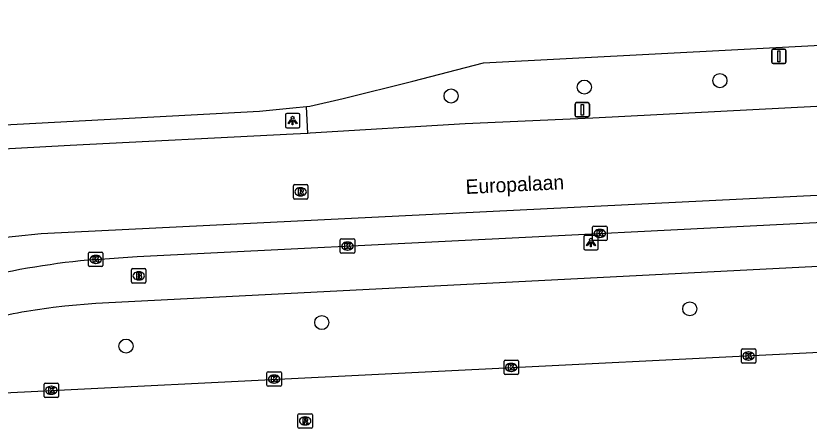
# Model space of a CAD drawing. Extents: x 160026 to 161302, y 384757 to 385701.
# Drawn here: x 160876.3 to 160931.4, y 385305 to 385333.6 of the extents above; entities that cross this region are included whole.
import ezdxf

# ---------------------------------------------------------------- set-up
doc = ezdxf.new("R2010")
doc.units = 0
for name, color, linetype in [('IMGEO_Berm_open', 7, 'Continuous'), ('IMGEO_Boom', 7, 'Continuous'), ('IMGEO_Brandkraan', 7, 'Continuous'), ('IMGEO_Kolk', 7, 'Continuous'), ('IMGEO_Lichtpunt', 7, 'Continuous'), ('IMGEO_Openbare_ruimte_label', 7, 'Continuous'), ('IMGEO_Rijbaan_lokaal_gesloten', 7, 'Continuous'), ('IMGEO_Rijbaan_lokaal_open', 7, 'Continuous'), ('IMGEO_Rioolput', 7, 'Continuous'), ('IMGEO_Verkeersbordpaal', 7, 'Continuous'), ('IMGEO_Voetpad_open', 7, 'Continuous')]:
    doc.layers.add(name, color=color, linetype=linetype)

msp = doc.modelspace()

# ---------------------------------------------------------------- linework, layer by layer
at = {"layer": 'IMGEO_Berm_open'}
msp.add_lwpolyline([(160896.621, 385325.464), (160896.526, 385327.32)], dxfattribs=at)
at = {"layer": 'IMGEO_Boom'}
for centre in [(160925.227, 385329.126), (160915.813, 385328.676), (160906.56, 385328.059), (160923.135, 385313.274), (160897.588, 385312.323), (160883.996, 385310.683)]:
    msp.add_circle(centre, 0.489, dxfattribs=at)
at = {"layer": 'IMGEO_Brandkraan'}
for p, q in [((160884.378, 385315.14), (160884.378, 385315.992)), ((160884.453, 385316.066), (160885.305, 385316.066)), ((160885.379, 385315.992), (160885.379, 385315.14)), ((160884.866, 385315.846), (160884.891, 385315.846)), ((160885.305, 385315.066), (160884.453, 385315.066)), ((160884.889, 385315.286), (160884.864, 385315.286))]:
    msp.add_line(p, q, dxfattribs=at)
for points in [[(160884.378, 385315.14), (160884.378, 385315.992)], [(160884.453, 385316.066), (160885.305, 385316.066)], [(160885.379, 385315.992), (160885.379, 385315.14)], [(160884.726, 385315.766), (160884.726, 385315.366), (160884.939, 385315.366)], [(160884.957, 385315.766), (160884.726, 385315.766)], [(160884.905, 385315.685), (160884.851, 385315.685), (160884.851, 385315.609)], [(160884.851, 385315.609), (160884.904, 385315.609)], [(160884.913, 385315.533), (160884.851, 385315.533), (160884.851, 385315.452)], [(160884.851, 385315.452), (160884.913, 385315.452)], [(160885.305, 385315.066), (160884.453, 385315.066)]]:
    msp.add_lwpolyline(points, dxfattribs=at)
for centre, radius, start, end in [((160884.455, 385315.99), 0.0765, 91.552, 178.448), ((160884.455, 385315.99), 0.0765, 91.552, 178.448), ((160885.303, 385315.99), 0.0765, 1.552, 88.448), ((160885.303, 385315.99), 0.0765, 1.552, 88.448), ((160884.906, 385315.647), 0.0379, 267.8285, 90.9355), ((160884.914, 385315.492), 0.0404, 269.8759, 90.5077), ((160884.961, 385315.621), 0.145, 59.4692, 91.5367), ((160884.986, 385315.668), 0.0922, 285.5137, 58.1501), ((160884.991, 385315.476), 0.105, 301.3115, 78.989), ((160884.455, 385315.142), 0.0765, 181.552, 268.448), ((160884.455, 385315.142), 0.0765, 181.552, 268.448), ((160884.945, 385315.617), 0.251, 268.6676, 293.5347), ((160885.303, 385315.142), 0.0765, 271.552, 358.448), ((160885.303, 385315.142), 0.0765, 271.552, 358.448)]:
    msp.add_arc(centre, radius, start, end, dxfattribs=at)
for centre, major_axis, ratio, start_param, end_param in [((160884.865, 385315.566), (-0.387, 0.002), 0.722429, 4.712389, 7.853982), ((160884.89, 385315.566), (-0.39, 0.002), 0.717154, 1.570796, 4.712389)]:
    msp.add_ellipse(centre, major_axis=major_axis, ratio=ratio, start_param=start_param, end_param=end_param, dxfattribs=at)
at = {"layer": 'IMGEO_Kolk'}
for p, q in [((160916.389, 385318.086), (160916.389, 385318.938)), ((160916.464, 385319.012), (160917.316, 385319.012)), ((160916.877, 385318.792), (160916.902, 385318.792)), ((160917.39, 385318.938), (160917.39, 385318.086)), ((160916.9, 385318.232), (160916.875, 385318.232)), ((160898.872, 385317.207), (160898.872, 385318.059)), ((160898.947, 385318.133), (160899.799, 385318.133)), ((160899.36, 385317.913), (160899.385, 385317.913)), ((160899.873, 385318.059), (160899.873, 385317.207)), ((160917.316, 385318.012), (160916.464, 385318.012)), ((160881.394, 385316.28), (160881.394, 385317.132)), ((160881.469, 385317.206), (160882.321, 385317.206)), ((160882.395, 385317.132), (160882.395, 385316.28)), ((160899.799, 385317.133), (160898.947, 385317.133)), ((160899.383, 385317.353), (160899.358, 385317.353)), ((160881.882, 385316.986), (160881.907, 385316.986)), ((160882.321, 385316.206), (160881.469, 385316.206)), ((160881.905, 385316.426), (160881.88, 385316.426)), ((160926.792, 385310.496), (160927.644, 385310.496)), ((160926.717, 385309.57), (160926.717, 385310.422)), ((160927.205, 385310.276), (160927.23, 385310.276)), ((160927.718, 385310.422), (160927.718, 385309.57)), ((160910.238, 385308.782), (160910.238, 385309.634)), ((160910.313, 385309.708), (160911.165, 385309.708)), ((160910.726, 385309.488), (160910.751, 385309.488)), ((160911.239, 385309.634), (160911.239, 385308.782)), ((160927.644, 385309.496), (160926.792, 385309.496)), ((160927.228, 385309.716), (160927.203, 385309.716)), ((160893.856, 385308.894), (160894.708, 385308.894)), ((160910.749, 385308.928), (160910.724, 385308.928)), ((160893.781, 385307.968), (160893.781, 385308.82)), ((160894.269, 385308.674), (160894.294, 385308.674)), ((160894.782, 385308.82), (160894.782, 385307.968)), ((160911.165, 385308.708), (160910.313, 385308.708)), ((160878.31, 385307.191), (160878.31, 385308.043)), ((160878.385, 385308.117), (160879.237, 385308.117)), ((160878.798, 385307.897), (160878.823, 385307.897)), ((160879.311, 385308.043), (160879.311, 385307.191)), ((160894.708, 385307.894), (160893.856, 385307.894)), ((160894.292, 385308.114), (160894.267, 385308.114)), ((160878.821, 385307.337), (160878.796, 385307.337)), ((160879.237, 385307.117), (160878.385, 385307.117))]:
    msp.add_line(p, q, dxfattribs=at)
for points in [[(160916.389, 385318.086), (160916.389, 385318.938)], [(160916.464, 385319.012), (160917.316, 385319.012)], [(160917.39, 385318.938), (160917.39, 385318.086)], [(160916.71, 385318.712), (160916.833, 385318.712), (160916.833, 385318.561), (160916.963, 385318.712), (160917.127, 385318.712), (160916.981, 385318.561), (160917.134, 385318.312), (160916.982, 385318.312), (160916.897, 385318.476), (160916.833, 385318.409), (160916.833, 385318.312), (160916.71, 385318.312), (160916.71, 385318.712)], [(160898.872, 385317.207), (160898.872, 385318.059)], [(160898.947, 385318.133), (160899.799, 385318.133)], [(160899.193, 385317.833), (160899.316, 385317.833), (160899.316, 385317.682), (160899.446, 385317.833), (160899.61, 385317.833), (160899.464, 385317.682), (160899.617, 385317.433), (160899.465, 385317.433), (160899.38, 385317.597), (160899.316, 385317.53), (160899.316, 385317.433), (160899.193, 385317.433), (160899.193, 385317.833)], [(160899.873, 385318.059), (160899.873, 385317.207)], [(160917.316, 385318.012), (160916.464, 385318.012)], [(160881.394, 385316.28), (160881.394, 385317.132)], [(160881.469, 385317.206), (160882.321, 385317.206)], [(160882.395, 385317.132), (160882.395, 385316.28)], [(160899.799, 385317.133), (160898.947, 385317.133)], [(160881.715, 385316.906), (160881.838, 385316.906), (160881.838, 385316.755), (160881.968, 385316.906), (160882.132, 385316.906), (160881.986, 385316.755), (160882.139, 385316.506), (160881.987, 385316.506), (160881.902, 385316.67), (160881.838, 385316.603), (160881.838, 385316.506), (160881.715, 385316.506), (160881.715, 385316.906)], [(160882.321, 385316.206), (160881.469, 385316.206)], [(160926.792, 385310.496), (160927.644, 385310.496)], [(160926.717, 385309.57), (160926.717, 385310.422)], [(160927.038, 385310.196), (160927.161, 385310.196), (160927.161, 385310.045), (160927.291, 385310.196), (160927.455, 385310.196), (160927.309, 385310.045), (160927.462, 385309.796), (160927.31, 385309.796), (160927.225, 385309.96), (160927.161, 385309.893), (160927.161, 385309.796), (160927.038, 385309.796), (160927.038, 385310.196)], [(160927.718, 385310.422), (160927.718, 385309.57)], [(160910.238, 385308.782), (160910.238, 385309.634)], [(160910.313, 385309.708), (160911.165, 385309.708)], [(160910.559, 385309.408), (160910.682, 385309.408), (160910.682, 385309.257), (160910.812, 385309.408), (160910.976, 385309.408), (160910.83, 385309.257), (160910.983, 385309.008), (160910.831, 385309.008), (160910.746, 385309.172), (160910.682, 385309.105), (160910.682, 385309.008), (160910.559, 385309.008), (160910.559, 385309.408)], [(160911.239, 385309.634), (160911.239, 385308.782)], [(160927.644, 385309.496), (160926.792, 385309.496)], [(160893.856, 385308.894), (160894.708, 385308.894)], [(160893.781, 385307.968), (160893.781, 385308.82)], [(160894.102, 385308.594), (160894.225, 385308.594), (160894.225, 385308.443), (160894.355, 385308.594), (160894.519, 385308.594), (160894.373, 385308.443), (160894.526, 385308.194), (160894.374, 385308.194), (160894.289, 385308.358), (160894.225, 385308.291), (160894.225, 385308.194), (160894.102, 385308.194), (160894.102, 385308.594)], [(160894.782, 385308.82), (160894.782, 385307.968)], [(160911.165, 385308.708), (160910.313, 385308.708)], [(160878.31, 385307.191), (160878.31, 385308.043)], [(160878.385, 385308.117), (160879.237, 385308.117)], [(160878.631, 385307.817), (160878.754, 385307.817), (160878.754, 385307.666), (160878.884, 385307.817), (160879.048, 385307.817), (160878.902, 385307.666), (160879.055, 385307.417), (160878.903, 385307.417), (160878.818, 385307.581), (160878.754, 385307.514), (160878.754, 385307.417), (160878.631, 385307.417), (160878.631, 385307.817)], [(160879.311, 385308.043), (160879.311, 385307.191)], [(160894.708, 385307.894), (160893.856, 385307.894)], [(160879.237, 385307.117), (160878.385, 385307.117)]]:
    msp.add_lwpolyline(points, dxfattribs=at)
for centre, start, end in [((160916.466, 385318.936), 91.552, 178.448), ((160916.466, 385318.936), 91.552, 178.448), ((160917.314, 385318.936), 1.552, 88.448), ((160917.314, 385318.936), 1.552, 88.448), ((160898.949, 385318.057), 91.552, 178.448), ((160898.949, 385318.057), 91.552, 178.448), ((160899.797, 385318.057), 1.552, 88.448), ((160899.797, 385318.057), 1.552, 88.448), ((160916.466, 385318.088), 181.552, 268.448), ((160916.466, 385318.088), 181.552, 268.448), ((160917.314, 385318.088), 271.552, 358.448), ((160917.314, 385318.088), 271.552, 358.448), ((160881.471, 385317.13), 91.552, 178.448), ((160881.471, 385317.13), 91.552, 178.448), ((160882.319, 385317.13), 1.552, 88.448), ((160882.319, 385317.13), 1.552, 88.448), ((160898.949, 385317.209), 181.552, 268.448), ((160898.949, 385317.209), 181.552, 268.448), ((160899.797, 385317.209), 271.552, 358.448), ((160899.797, 385317.209), 271.552, 358.448), ((160881.471, 385316.282), 181.552, 268.448), ((160881.471, 385316.282), 181.552, 268.448), ((160882.319, 385316.282), 271.552, 358.448), ((160882.319, 385316.282), 271.552, 358.448), ((160926.794, 385310.42), 91.552, 178.448), ((160926.794, 385310.42), 91.552, 178.448), ((160927.642, 385310.42), 1.552, 88.448), ((160927.642, 385310.42), 1.552, 88.448), ((160910.315, 385309.632), 91.552, 178.448), ((160910.315, 385309.632), 91.552, 178.448), ((160911.163, 385309.632), 1.552, 88.448), ((160911.163, 385309.632), 1.552, 88.448), ((160926.794, 385309.572), 181.552, 268.448), ((160926.794, 385309.572), 181.552, 268.448), ((160927.642, 385309.572), 271.552, 358.448), ((160927.642, 385309.572), 271.552, 358.448), ((160893.858, 385308.818), 91.552, 178.448), ((160893.858, 385308.818), 91.552, 178.448), ((160894.706, 385308.818), 1.552, 88.448), ((160894.706, 385308.818), 1.552, 88.448), ((160910.315, 385308.784), 181.552, 268.448), ((160910.315, 385308.784), 181.552, 268.448), ((160911.163, 385308.784), 271.552, 358.448), ((160911.163, 385308.784), 271.552, 358.448), ((160878.387, 385308.041), 91.552, 178.448), ((160878.387, 385308.041), 91.552, 178.448), ((160879.235, 385308.041), 1.552, 88.448), ((160879.235, 385308.041), 1.552, 88.448), ((160893.858, 385307.97), 181.552, 268.448), ((160893.858, 385307.97), 181.552, 268.448), ((160894.706, 385307.97), 271.552, 358.448), ((160894.706, 385307.97), 271.552, 358.448), ((160878.387, 385307.193), 181.552, 268.448), ((160878.387, 385307.193), 181.552, 268.448), ((160879.235, 385307.193), 271.552, 358.448), ((160879.235, 385307.193), 271.552, 358.448)]:
    msp.add_arc(centre, 0.0765, start, end, dxfattribs=at)
for centre, major_axis, ratio, start_param, end_param in [((160916.876, 385318.512), (-0.387, 0.002), 0.722429, 4.712389, 7.853982), ((160916.901, 385318.512), (-0.39, 0.002), 0.717154, 1.570796, 4.712389), ((160899.359, 385317.633), (-0.387, 0.002), 0.722429, 4.712389, 7.853982), ((160899.384, 385317.633), (-0.39, 0.002), 0.717154, 1.570796, 4.712389), ((160881.881, 385316.706), (-0.387, 0.002), 0.722429, 4.712389, 7.853982), ((160881.906, 385316.706), (-0.39, 0.002), 0.717154, 1.570796, 4.712389), ((160927.204, 385309.996), (-0.387, 0.002), 0.722429, 4.712389, 7.853982), ((160927.229, 385309.996), (-0.39, 0.002), 0.717154, 1.570796, 4.712389), ((160910.725, 385309.208), (-0.387, 0.002), 0.722429, 4.712389, 7.853982), ((160910.75, 385309.208), (-0.39, 0.002), 0.717154, 1.570796, 4.712389), ((160894.268, 385308.394), (-0.387, 0.002), 0.722429, 4.712389, 7.853982), ((160894.293, 385308.394), (-0.39, 0.002), 0.717154, 1.570796, 4.712389), ((160878.797, 385307.617), (-0.387, 0.002), 0.722429, 4.712389, 7.853982), ((160878.822, 385307.617), (-0.39, 0.002), 0.717154, 1.570796, 4.712389)]:
    msp.add_ellipse(centre, major_axis=major_axis, ratio=ratio, start_param=start_param, end_param=end_param, dxfattribs=at)
at = {"layer": 'IMGEO_Lichtpunt'}
for p, q in [((160895.062, 385326.751), (160895.062, 385325.944)), ((160895.062, 385326.751), (160895.062, 385325.944)), ((160895.964, 385326.846), (160895.156, 385326.846)), ((160895.964, 385326.846), (160895.156, 385326.846)), ((160896.058, 385325.944), (160896.058, 385326.751)), ((160896.058, 385325.944), (160896.058, 385326.751)), ((160895.156, 385325.85), (160895.964, 385325.85)), ((160895.156, 385325.85), (160895.964, 385325.85)), ((160915.775, 385318.279), (160915.775, 385317.472)), ((160915.775, 385318.279), (160915.775, 385317.472)), ((160916.677, 385318.374), (160915.869, 385318.374)), ((160916.677, 385318.374), (160915.869, 385318.374)), ((160916.771, 385317.472), (160916.771, 385318.279)), ((160916.771, 385317.472), (160916.771, 385318.279)), ((160915.869, 385317.378), (160916.677, 385317.378)), ((160915.869, 385317.378), (160916.677, 385317.378))]:
    msp.add_line(p, q, dxfattribs=at)
for points in [[(160895.436, 385326.415), (160895.475, 385326.387), (160895.287, 385326.125), (160895.249, 385326.152), (160895.436, 385326.415)], [(160895.538, 385326.367), (160895.585, 385326.367), (160895.585, 385326.045), (160895.538, 385326.045), (160895.538, 385326.367)], [(160895.648, 385326.387), (160895.686, 385326.414), (160895.873, 385326.152), (160895.834, 385326.124), (160895.648, 385326.387)], [(160916.149, 385317.943), (160916.188, 385317.915), (160916, 385317.653), (160915.962, 385317.68), (160916.149, 385317.943)], [(160916.251, 385317.895), (160916.298, 385317.895), (160916.298, 385317.573), (160916.251, 385317.573), (160916.251, 385317.895)], [(160916.361, 385317.915), (160916.399, 385317.942), (160916.586, 385317.68), (160916.547, 385317.652), (160916.361, 385317.915)]]:
    msp.add_lwpolyline(points, dxfattribs=at)
for centre in [(160895.561, 385326.549), (160916.274, 385318.077)]:
    msp.add_circle(centre, 0.0994, dxfattribs=at)
for centre, start, end in [((160895.156, 385326.751), 90, 180), ((160895.156, 385326.751), 90, 180), ((160895.964, 385326.751), 0, 90), ((160895.964, 385326.751), 0, 90), ((160895.156, 385325.944), 180, 270), ((160895.156, 385325.944), 180, 270), ((160895.964, 385325.944), 270, 0), ((160895.964, 385325.944), 270, 360), ((160915.869, 385318.279), 90, 180), ((160915.869, 385318.279), 90, 180), ((160916.677, 385318.279), 0, 90), ((160916.677, 385318.279), 0, 90), ((160915.869, 385317.472), 180, 270), ((160915.869, 385317.472), 180, 270), ((160916.677, 385317.472), 270, 0), ((160916.677, 385317.472), 270, 360)]:
    msp.add_arc(centre, 0.0946, start, end, dxfattribs=at)
at = {"layer": 'IMGEO_Rijbaan_lokaal_gesloten'}
for points in [[(160872.734, 385317.942), (160878.109, 385318.511), (160939.926, 385321.572), (161002.691, 385324.976), (161116.828, 385330.675), (161175.105, 385333.21), (161187.334, 385333.626)], [(160896.526, 385327.32), (160896.746, 385327.341), (160899.061, 385327.884), (160903.901, 385329.097), (160908.803, 385330.371), (160938.382, 385331.912)], [(160938.612, 385327.668), (160916.411, 385326.514), (160907.544, 385326.127), (160896.784, 385325.472), (160896.621, 385325.464)], [(160866.936, 385325.599), (160893.255, 385327.001), (160895.568, 385327.226), (160896.526, 385327.32)], [(160896.621, 385325.464), (160895.593, 385325.411), (160880.126, 385324.615), (160867.012, 385323.892)], [(160881.883, 385316.707), (160884.764, 385316.904), (160911.728, 385318.253), (160937.407, 385319.55)]]:
    msp.add_lwpolyline(points, dxfattribs=at)
msp.add_arc((160886.839, 385260.334), 56.591, 95.0245, 103.6203, dxfattribs=at)
at = {"layer": 'IMGEO_Rijbaan_lokaal_open'}
msp.add_lwpolyline([(160871.338, 385307.24), (160934.451, 385310.385)], dxfattribs=at)
at = {"layer": 'IMGEO_Rioolput'}
for p, q in [((160895.615, 385320.976), (160895.615, 385321.828)), ((160895.69, 385321.902), (160896.542, 385321.902)), ((160896.103, 385321.682), (160896.128, 385321.682)), ((160896.616, 385321.828), (160896.616, 385320.976)), ((160896.126, 385321.122), (160896.101, 385321.122)), ((160896.542, 385320.902), (160895.69, 385320.902)), ((160895.932, 385305.06), (160895.932, 385305.912)), ((160896.007, 385305.986), (160896.859, 385305.986)), ((160896.42, 385305.766), (160896.445, 385305.766)), ((160896.933, 385305.912), (160896.933, 385305.06)), ((160896.859, 385304.986), (160896.007, 385304.986)), ((160896.443, 385305.206), (160896.418, 385305.206))]:
    msp.add_line(p, q, dxfattribs=at)
for points in [[(160895.615, 385320.976), (160895.615, 385321.828)], [(160895.69, 385321.902), (160896.542, 385321.902)], [(160896.204, 385321.6), (160895.952, 385321.602), (160895.952, 385321.202)], [(160896.13, 385321.521), (160896.076, 385321.521), (160896.076, 385321.44)], [(160896.616, 385321.828), (160896.616, 385320.976)], [(160895.952, 385321.202), (160896.076, 385321.202), (160896.076, 385321.364), (160896.087, 385321.364)], [(160896.076, 385321.44), (160896.128, 385321.44)], [(160896.134, 385321.335), (160896.205, 385321.202), (160896.345, 385321.202), (160896.28, 385321.328)], [(160896.542, 385320.902), (160895.69, 385320.902)], [(160895.932, 385305.06), (160895.932, 385305.912)], [(160896.007, 385305.986), (160896.859, 385305.986)], [(160896.521, 385305.684), (160896.269, 385305.686), (160896.269, 385305.286)], [(160896.447, 385305.605), (160896.393, 385305.605), (160896.393, 385305.524)], [(160896.933, 385305.912), (160896.933, 385305.06)], [(160896.859, 385304.986), (160896.007, 385304.986)], [(160896.269, 385305.286), (160896.393, 385305.286), (160896.393, 385305.448), (160896.404, 385305.448)], [(160896.393, 385305.524), (160896.445, 385305.524)], [(160896.451, 385305.419), (160896.522, 385305.286), (160896.662, 385305.286), (160896.597, 385305.412)]]:
    msp.add_lwpolyline(points, dxfattribs=at)
for centre, radius, start, end in [((160895.692, 385321.826), 0.0765, 91.552, 178.448), ((160895.692, 385321.826), 0.0765, 91.552, 178.448), ((160896.136, 385321.425), 0.0964, 77.0061, 93.1865), ((160896.15, 385321.482), 0.0378, 276.6634, 79.6772), ((160896.203, 385321.49), 0.109, 350.3612, 89.416), ((160896.54, 385321.826), 0.0765, 1.552, 88.448), ((160896.54, 385321.826), 0.0765, 1.552, 88.448), ((160895.692, 385320.978), 0.0765, 181.552, 268.448), ((160895.692, 385320.978), 0.0765, 181.552, 268.448), ((160896.086, 385321.311), 0.0533, 26.0293, 88.6989), ((160896.112, 385321.629), 0.19, 274.7715, 282.9687), ((160896.201, 385321.49), 0.112, 277.5842, 350.9817), ((160896.185, 385321.275), 0.108, 29.5134, 73.7905), ((160896.54, 385320.978), 0.0765, 271.552, 358.448), ((160896.54, 385320.978), 0.0765, 271.552, 358.448), ((160896.009, 385305.91), 0.0765, 91.552, 178.448), ((160896.009, 385305.91), 0.0765, 91.552, 178.448), ((160896.429, 385305.713), 0.19, 274.7715, 282.9687), ((160896.453, 385305.509), 0.0964, 77.0061, 93.1865), ((160896.467, 385305.566), 0.0378, 276.6634, 79.6772), ((160896.52, 385305.574), 0.109, 350.3612, 89.416), ((160896.518, 385305.574), 0.112, 277.5842, 350.9817), ((160896.857, 385305.91), 0.0765, 1.552, 88.448), ((160896.857, 385305.91), 0.0765, 1.552, 88.448), ((160896.009, 385305.062), 0.0765, 181.552, 268.448), ((160896.009, 385305.062), 0.0765, 181.552, 268.448), ((160896.403, 385305.395), 0.0533, 26.0293, 88.6989), ((160896.502, 385305.359), 0.108, 29.5134, 73.7905), ((160896.857, 385305.062), 0.0765, 271.552, 358.448), ((160896.857, 385305.062), 0.0765, 271.552, 358.448)]:
    msp.add_arc(centre, radius, start, end, dxfattribs=at)
for centre, major_axis, ratio, start_param, end_param in [((160896.102, 385321.402), (-0.387, 0.002), 0.722429, 4.712389, 7.853982), ((160896.127, 385321.402), (-0.39, 0.002), 0.717154, 1.570796, 4.712389), ((160896.419, 385305.486), (-0.387, 0.002), 0.722429, 4.712389, 7.853982), ((160896.444, 385305.486), (-0.39, 0.002), 0.717154, 1.570796, 4.712389)]:
    msp.add_ellipse(centre, major_axis=major_axis, ratio=ratio, start_param=start_param, end_param=end_param, dxfattribs=at)
at = {"layer": 'IMGEO_Verkeersbordpaal'}
for p, q in [((160928.82, 385330.416), (160928.82, 385331.216)), ((160928.82, 385331.216), (160928.82, 385330.416)), ((160928.92, 385331.316), (160929.71, 385331.316)), ((160929.71, 385331.316), (160928.92, 385331.316)), ((160929.81, 385331.216), (160929.81, 385330.416)), ((160929.81, 385330.416), (160929.81, 385331.216)), ((160929.71, 385330.316), (160928.92, 385330.316)), ((160928.92, 385330.316), (160929.71, 385330.316)), ((160915.274, 385327.6), (160916.064, 385327.6)), ((160916.064, 385327.6), (160915.274, 385327.6)), ((160915.174, 385326.7), (160915.174, 385327.5)), ((160915.174, 385327.5), (160915.174, 385326.7)), ((160916.164, 385327.5), (160916.164, 385326.7)), ((160916.164, 385326.7), (160916.164, 385327.5)), ((160916.064, 385326.6), (160915.274, 385326.6)), ((160915.274, 385326.6), (160916.064, 385326.6))]:
    msp.add_line(p, q, dxfattribs=at)
for points in [[(160929.24, 385331.191), (160929.39, 385331.191), (160929.39, 385330.441), (160929.24, 385330.441), (160929.24, 385331.191)], [(160915.594, 385327.475), (160915.744, 385327.475), (160915.744, 385326.725), (160915.594, 385326.725), (160915.594, 385327.475)]]:
    msp.add_lwpolyline(points, dxfattribs=at)
for centre, start, end in [((160928.92, 385331.216), 90, 180), ((160928.92, 385331.216), 90, 180), ((160929.71, 385331.216), 0, 90), ((160929.71, 385331.216), 360, 90), ((160928.92, 385330.416), 180, 270), ((160928.92, 385330.416), 180, 270), ((160929.71, 385330.416), 270, 0), ((160929.71, 385330.416), 270, 0), ((160915.274, 385327.5), 90, 180), ((160915.274, 385327.5), 90, 180), ((160916.064, 385327.5), 0, 90), ((160916.064, 385327.5), 360, 90), ((160915.274, 385326.7), 180, 270), ((160915.274, 385326.7), 180, 270), ((160916.064, 385326.7), 270, 0), ((160916.064, 385326.7), 270, 0)]:
    msp.add_arc(centre, 0.1, start, end, dxfattribs=at)
at = {"layer": 'IMGEO_Voetpad_open'}
msp.add_lwpolyline([(160937.28, 385316.456), (160934.313, 385316.327), (160885.984, 385313.848), (160881.907, 385313.638), (160879.748, 385313.456), (160878.938, 385313.364)], dxfattribs=at)
msp.add_arc((160883.769, 385274.471), 39.192, 97.0811, 104.392, dxfattribs=at)

# ---------------------------------------------------------------- texts
at = {"layer": 'IMGEO_Openbare_ruimte_label'}
msp.add_text('Europalaan', height=1, rotation=2.8653, dxfattribs=at).set_placement((160907.595, 385321.247))

doc.saveas('drawing.dxf')
